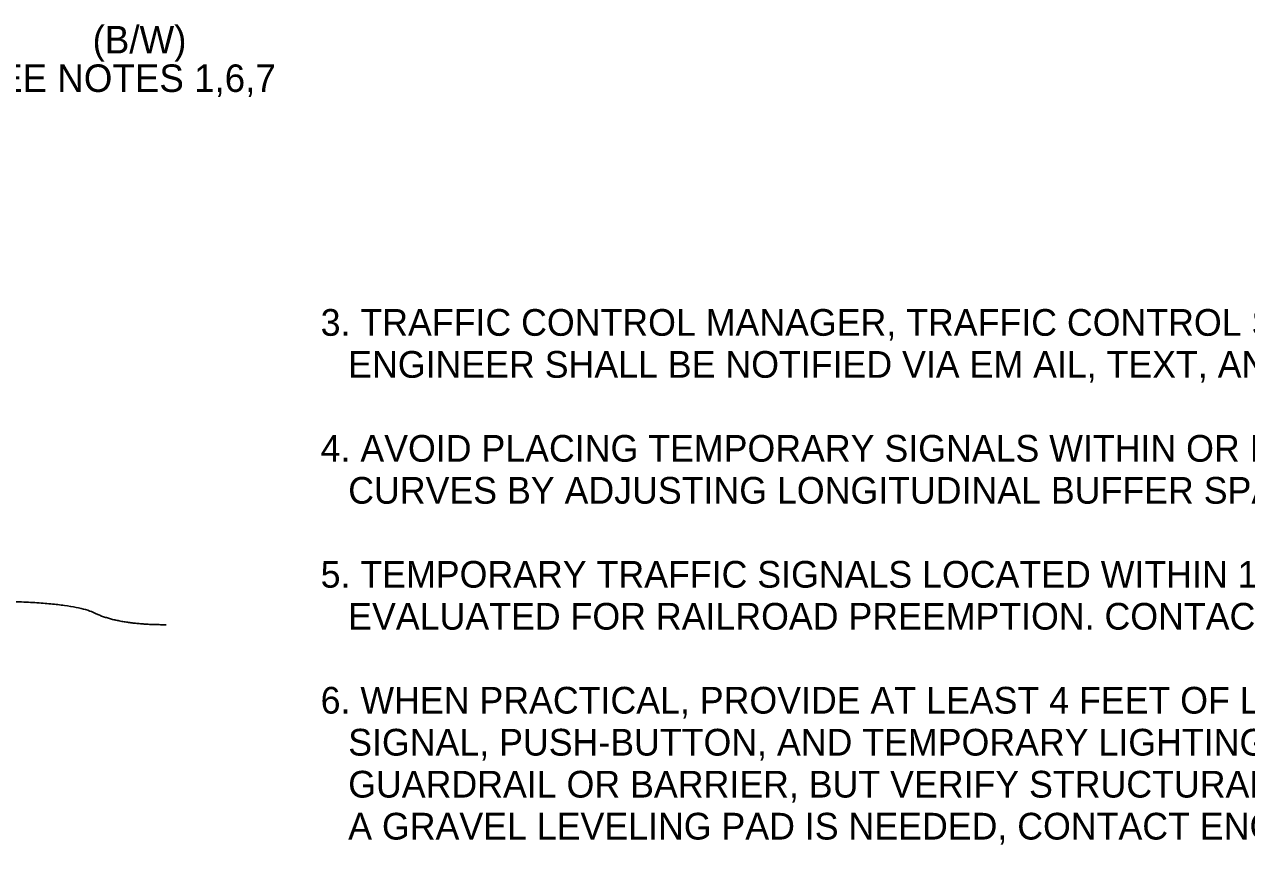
# Model space of a CAD drawing. Extents: x 99982 to 100176, y 99905 to 100011.
# Drawn here: x 100149.271 to 100152.474, y 99942.907 to 99945.053 of the extents above; entities that cross this region are included whole.
import ezdxf

# ---------------------------------------------------------------- set-up
doc = ezdxf.new("R2010")
doc.units = 0
for name, color, linetype in [('SH_GI_GeneralNotesBodyText', 7, 'Continuous'), ('TR_SN_ConstructionSigns', 7, 'Continuous'), ('TR_WZ_WorkZoneDetails', 7, 'Continuous')]:
    doc.layers.add(name, color=color, linetype=linetype)

msp = doc.modelspace()

# ---------------------------------------------------------------- linework, layer by layer
at = {"layer": 'TR_WZ_WorkZoneDetails'}
msp.add_open_spline([(100149.1405, 99943.5438), (100149.3917, 99943.544), (100149.5172, 99943.4819), (100149.6427, 99943.482)], degree=2, dxfattribs=at)

# ---------------------------------------------------------------- texts
at = {"layer": 'SH_GI_GeneralNotesBodyText'}
for s, p in [('3. TRAFFIC CONTROL MANAGER, TRAFFIC CONTROL SUPERVISOR (PRIMARY AND ALTERNATE), AND WSDOT ', (100150.0475, 99944.2384)), ('ENGINEER SHALL BE NOTIFIED VIA EM AIL, TEXT, AND/OR PAGE IF ANY TEMPORARY SIGNAL MALFUNCTIONS.', (100150.1197, 99944.1285)), ('4. AVOID PLACING TEMPORARY SIGNALS WITHIN OR IMMEDIATELY FOLLOWING HORIZONTAL & VERTICAL ', (100150.0475, 99943.9087)), ('CURVES BY ADJUSTING LONGITUDINAL BUFFER SPACE OR EXTENDING WORK AREA.', (100150.1197, 99943.7988)), ('5. TEMPORARY TRAFFIC SIGNALS LOCATED WITHIN 1/4 MILE OF A RAILROAD GRADE CROSSING SHALL BE ', (100150.0475, 99943.579)), ('EVALUATED FOR RAILROAD PREEMPTION. CONTACT REGION TRANSPORTATION OPERATIONS.', (100150.1197, 99943.4691)), ('6. WHEN PRACTICAL, PROVIDE AT LEAST 4 FEET OF LATERAL CLEARANCE FROM TRAVEL LANE TO TEMP ', (100150.0475, 99943.2493)), ('SIGNAL, PUSH-BUTTON, AND TEMPORARY LIGHTING.  ACCEPTABLE TO PLACE THESE DEVICES BEHIND EXISTING ', (100150.1197, 99943.1394)), ('GUARDRAIL OR BARRIER, BUT VERIFY STRUCTURAL LOADING ON TEMP SIGNAL MAST ARM IS SUFFICIENT.  IF ', (100150.1197, 99943.0295)), ('A GRAVEL LEVELING PAD IS NEEDED, CONTACT ENGINEER PRIOR TO INSTALLING.', (100150.1197, 99942.9196))]:
    msp.add_text(s, height=0.07, rotation=360, dxfattribs=at).set_placement(p)
at = {"layer": 'TR_SN_ConstructionSigns'}
for s, p in [('(B/W)', (100149.4499, 99944.9776)), ('SEE NOTES 1,6,7', (100149.138, 99944.8768))]:
    msp.add_text(s, height=0.072, rotation=360, dxfattribs=at).set_placement(p)

doc.saveas('drawing.dxf')
